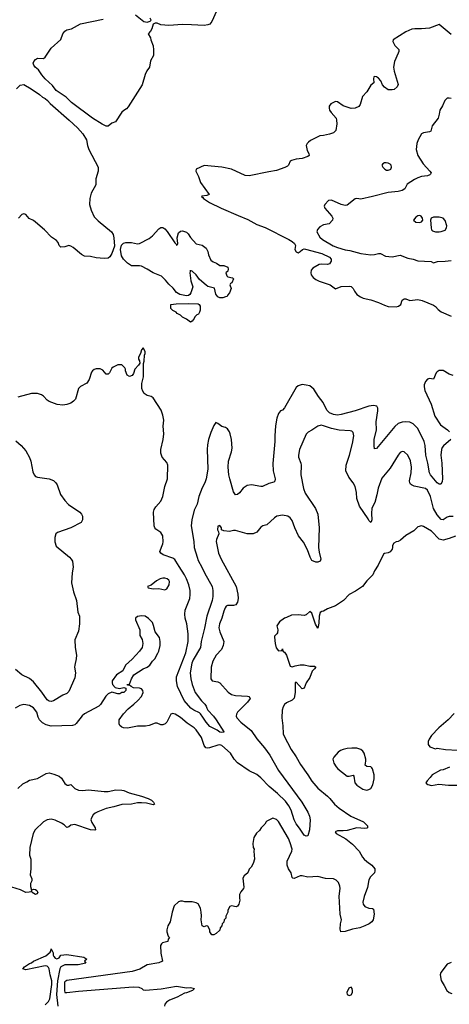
# Model space of a CAD drawing. Header units: inches. Extents: x 1678809 to 1859548, y 384609 to 522868.
# Tile 283 of 386: x 1791029 to 1795412, y 403069 to 413114. Entities that reach past the tile are written whole.
import ezdxf

# ---------------------------------------------------------------- set-up
doc = ezdxf.new("R2010")
doc.units = ezdxf.units.IN
doc.header["$MEASUREMENT"] = 0
doc.layers.add('B7490', color=7, linetype='Continuous')
doc.layers.add('B7491', color=7, linetype='Continuous')

msp = doc.modelspace()

# ---------------------------------------------------------------- linework, layer by layer
at = {"layer": 'B7490', "color": 5}
for points, elevation in [([(1795428, 408830), (1795352, 408768), (1795340, 408750), (1795334, 408730), (1795327, 408670), (1795337, 408590), (1795344, 408430), (1795339, 408401), (1795330, 408379), (1795323, 408377), (1795310, 408376), (1795290, 408388), (1795220, 408470), (1795209, 408490), (1795193, 408590), (1795173, 408670), (1795165, 408770), (1795156, 408810), (1795136, 408856), (1795086, 408946), (1795042, 408990), (1795010, 409007), (1794970, 409012), (1794930, 409009), (1794890, 408994), (1794857, 408963), (1794670, 408739), (1794650, 408735), (1794645, 408765), (1794646, 408830), (1794670, 408930), (1794667, 409010), (1794683, 409123), (1794682, 409150), (1794672, 409170), (1794637, 409177), (1794592, 409172), (1794450, 409124), (1794310, 409085), (1794270, 409079), (1794230, 409085), (1794190, 409104), (1794163, 409130), (1794126, 409210), (1794078, 409270), (1794030, 409346), (1793990, 409377), (1793953, 409387), (1793910, 409392), (1793870, 409378), (1793850, 409361), (1793730, 409155), (1793710, 409132), (1793690, 409122), (1793670, 409098), (1793652, 409050), (1793638, 408970), (1793632, 408870), (1793633, 408810), (1793613, 408587), (1793616, 408510), (1793634, 408430), (1793633, 408407), (1793623, 408397), (1793570, 408381), (1793507, 408353), (1793489, 408351), (1793393, 408367), (1793350, 408361), (1793310, 408336), (1793270, 408287), (1793250, 408269), (1793230, 408266), (1793210, 408297), (1793174, 408430), (1793164, 408470), (1793155, 408550), (1793159, 408610), (1793190, 408704), (1793196, 408744), (1793190, 408830), (1793177, 408890), (1793170, 408911), (1793150, 408939), (1793130, 408953), (1793090, 408965), (1793050, 408996), (1793030, 409003), (1793010, 408973), (1792978, 408902), (1792955, 408830), (1792944, 408776), (1792941, 408730), (1792948, 408530), (1792931, 408429), (1792919, 408390), (1792890, 408337), (1792855, 408250), (1792841, 408170), (1792810, 408110), (1792786, 408010), (1792779, 407950), (1792805, 407790), (1792809, 407730), (1792838, 407630), (1792850, 407597), (1792888, 407530), (1792913, 407470), (1792991, 407330), (1793000, 407290), (1793001, 407230), (1792993, 407190), (1792938, 407030), (1792914, 406906), (1792879, 406770), (1792874, 406710), (1792798, 406582), (1792786, 406550), (1792769, 406450), (1792776, 406390), (1792789, 406330), (1792818, 406250), (1792884, 406164), (1792919, 406130), (1792933, 406110), (1792937, 406090), (1792948, 406070), (1793005, 406010), (1793035, 405970), (1793111, 405849), (1793110, 405846), (1793090, 405841), (1793070, 405847), (1793045, 405865), (1792970, 405904), (1792930, 405946), (1792899, 405999), (1792873, 406033), (1792863, 406043), (1792805, 406070), (1792776, 406090), (1792708, 406168), (1792638, 406310), (1792627, 406370), (1792630, 406410), (1792725, 406655), (1792746, 406770), (1792747, 406850), (1792735, 406950), (1792718, 407010), (1792712, 407050), (1792716, 407090), (1792763, 407210), (1792768, 407250), (1792767, 407290), (1792754, 407350), (1792732, 407410), (1792711, 407451), (1792655, 407535), (1792623, 407590), (1792610, 407606), (1792590, 407620), (1792494, 407654), (1792468, 407670), (1792460, 407690), (1792490, 407768), (1792493, 407787), (1792488, 407850), (1792470, 407882), (1792418, 407918), (1792407, 407930), (1792400, 407950), (1792393, 408090), (1792402, 408118), (1792417, 408143), (1792470, 408201), (1792490, 408248), (1792508, 408350), (1792538, 408430), (1792540, 408570), (1792530, 408598), (1792484, 408650), (1792468, 408690), (1792469, 408730), (1792492, 408830), (1792498, 408890), (1792494, 408966), (1792499, 409030), (1792490, 409079), (1792471, 409130), (1792390, 409256), (1792370, 409271), (1792330, 409280), (1792300, 409300), (1792284, 409324), (1792276, 409350), (1792276, 409404), (1792291, 409471), (1792293, 409607), (1792299, 409630), (1792302, 409690), (1792308, 409710), (1792308, 409730), (1792290, 409766), (1792270, 409746), (1792262, 409710), (1792242, 409670), (1792242, 409650), (1792252, 409632), (1792254, 409610), (1792242, 409590), (1792202, 409550), (1792190, 409506), (1792175, 409485), (1792150, 409475), (1792126, 409486), (1792109, 409530), (1792109, 409550), (1792103, 409563), (1792070, 409594), (1792030, 409593), (1791982, 409570), (1791970, 409558), (1791945, 409510), (1791930, 409499), (1791910, 409499), (1791877, 409537), (1791850, 409552), (1791810, 409552), (1791790, 409544), (1791770, 409533), (1791761, 409519), (1791736, 409444), (1791713, 409407), (1791648, 409372), (1791630, 409350), (1791597, 409243), (1791578, 409222), (1791550, 409203), (1791510, 409188), (1791470, 409182), (1791410, 409188), (1791330, 409219), (1791310, 409233), (1791270, 409274), (1791250, 409287), (1791210, 409299), (1791150, 409302), (1791010, 409262)], 320), ([(1795450, 409485), (1795410, 409499), (1795350, 409535), (1795310, 409534), (1795290, 409523), (1795278, 409510), (1795252, 409448), (1795210, 409455), (1795190, 409447), (1795170, 409423), (1795156, 409390), (1795155, 409370), (1795164, 409330), (1795228, 409190), (1795265, 409070), (1795321, 408981), (1795393, 408930), (1795413, 408910)], 320), ([(1795450, 408046), (1795410, 408047), (1795390, 408039), (1795350, 408011), (1795330, 408015), (1795290, 408062), (1795250, 408128), (1795221, 408250), (1795190, 408314), (1795170, 408331), (1795055, 408355), (1795027, 408367), (1795017, 408377), (1795009, 408390), (1795007, 408410), (1795024, 408490), (1795027, 408550), (1795015, 408615), (1794990, 408670), (1794950, 408705), (1794930, 408707), (1794910, 408697), (1794890, 408672), (1794810, 408540), (1794725, 408435), (1794685, 408335), (1794673, 408267), (1794653, 408190), (1794623, 408130), (1794617, 408077), (1794622, 408010), (1794616, 407990), (1794610, 407985), (1794590, 408005), (1794583, 408023), (1794495, 408150), (1794469, 408229), (1794464, 408290), (1794450, 408350), (1794430, 408388), (1794387, 408447), (1794357, 408510), (1794359, 408570), (1794395, 408670), (1794426, 408790), (1794437, 408870), (1794430, 408904), (1794416, 408916), (1794401, 408921), (1794290, 408925), (1794210, 408943), (1794130, 408972), (1794104, 408976), (1794072, 408968), (1794010, 408926), (1793973, 408907), (1793950, 408884), (1793885, 408730), (1793874, 408670), (1793874, 408650), (1793897, 408590), (1793900, 408570), (1793896, 408470), (1793923, 408330), (1793943, 408283), (1794046, 408126), (1794072, 408070), (1794085, 407930), (1794079, 407730), (1794083, 407683), (1794100, 407610), (1794095, 407590), (1794070, 407581), (1794050, 407581), (1794010, 407597), (1793991, 407631), (1793965, 407705), (1793923, 407783), (1793873, 407850), (1793836, 407930), (1793810, 408005), (1793790, 408033), (1793765, 408050), (1793710, 408059), (1793652, 408048), (1793628, 408032), (1793550, 407962), (1793510, 407950), (1793490, 407937), (1793450, 407885), (1793410, 407868), (1793350, 407870), (1793230, 407903), (1793210, 407904), (1793170, 407893), (1793110, 407899), (1793089, 407909), (1793089, 407930), (1793070, 407955), (1793052, 407948), (1793047, 407910), (1793058, 407890), (1793059, 407870), (1793038, 407810), (1793035, 407790), (1793057, 407670), (1793083, 407610), (1793238, 407330), (1793254, 407254), (1793257, 407210), (1793252, 407170), (1793234, 407146), (1793210, 407138), (1793150, 407136), (1793136, 407130), (1793125, 407115), (1793110, 407081), (1793090, 407010), (1793066, 406950), (1793061, 406910), (1793070, 406870), (1793110, 406770), (1793106, 406730), (1793089, 406690), (1793034, 406630), (1792998, 406570), (1792984, 406510), (1792980, 406390), (1792991, 406370), (1793050, 406358), (1793070, 406347), (1793155, 406255), (1793190, 406231), (1793230, 406221), (1793353, 406213), (1793368, 406208), (1793377, 406197), (1793379, 406190), (1793352, 406150), (1793251, 406049), (1793241, 406030), (1793237, 406010), (1793244, 405990), (1793286, 405946), (1793390, 405861), (1793450, 405776), (1793527, 405687), (1793580, 405610), (1793670, 405454), (1793907, 405130), (1793970, 405030), (1793986, 404990), (1793992, 404952), (1793985, 404850), (1793970, 404789), (1793950, 404783), (1793930, 404796), (1793885, 404865), (1793848, 404910), (1793828, 404950), (1793798, 405050), (1793774, 405094), (1793740, 405140), (1793660, 405220), (1793573, 405290), (1793490, 405380), (1793450, 405413), (1793370, 405451), (1793252, 405532), (1793216, 405570), (1793181, 405630), (1793090, 405709), (1793070, 405715), (1793050, 405714), (1792964, 405684), (1792950, 405681), (1792927, 405687), (1792910, 405710), (1792884, 405790), (1792830, 405870), (1792808, 405890), (1792738, 405938), (1792670, 405995), (1792616, 406030), (1792590, 406037), (1792570, 406029), (1792530, 405948), (1792512, 405930), (1792490, 405921), (1792470, 405921), (1792430, 405938), (1792410, 405937), (1792350, 405914), (1792314, 405906), (1792230, 405906), (1792127, 405887), (1792089, 405889), (1792070, 405897), (1792052, 405912), (1792044, 405930), (1792045, 405970), (1792087, 406033), (1792136, 406084), (1792193, 406130), (1792235, 406170), (1792270, 406210), (1792290, 406250), (1792286, 406270), (1792270, 406286), (1792250, 406293), (1792190, 406299), (1792166, 406310), (1792150, 406326), (1792130, 406326), (1792126, 406330), (1792150, 406334), (1792169, 406391), (1792194, 406430), (1792290, 406493), (1792330, 406510), (1792356, 406530), (1792383, 406570), (1792407, 406593), (1792437, 406650), (1792447, 406673), (1792461, 406730), (1792463, 406770), (1792455, 406810), (1792412, 406870), (1792395, 406935), (1792383, 406963), (1792344, 407004), (1792310, 407029), (1792272, 407032), (1792230, 407025), (1792211, 407010), (1792211, 406990), (1792256, 406890), (1792256, 406830), (1792277, 406790), (1792284, 406750), (1792278, 406710), (1792250, 406670), (1792178, 406590), (1792108, 406530), (1792081, 406470), (1792015, 406430), (1791973, 406370), (1791971, 406350), (1791975, 406330), (1792002, 406302), (1792048, 406292), (1792090, 406302), (1792113, 406293), (1792112, 406270), (1792092, 406250), (1792070, 406249), (1792050, 406238), (1792030, 406235), (1791970, 406254), (1791930, 406235), (1791906, 406214), (1791853, 406127), (1791837, 406110), (1791690, 406034), (1791667, 406013), (1791605, 405935), (1791590, 405921), (1791567, 405913), (1791350, 405908), (1791299, 405919), (1791262, 405942), (1791231, 405970), (1791218, 405998), (1791203, 406050), (1791170, 406095), (1791130, 406116), (1791070, 406129), (1791030, 406118), (1790981, 406090)], 340), ([(1790990, 408817), (1791045, 408770), (1791090, 408715), (1791129, 408649), (1791144, 408610), (1791162, 408502), (1791175, 408470), (1791190, 408455), (1791210, 408446), (1791331, 408431), (1791374, 408414), (1791398, 408390), (1791410, 408370), (1791446, 408270), (1791490, 408208), (1791528, 408168), (1791642, 408090), (1791660, 408070), (1791669, 408050), (1791670, 408010), (1791655, 407985), (1791551, 407930), (1791416, 407884), (1791399, 407870), (1791386, 407830), (1791387, 407787), (1791402, 407742), (1791536, 407630), (1791555, 407610), (1791566, 407590), (1791574, 407530), (1791563, 407470), (1791556, 407370), (1791577, 407277), (1791607, 407190), (1791623, 407070), (1791638, 407030), (1791640, 406950), (1791630, 406877), (1791592, 406788), (1791595, 406710), (1791610, 406630), (1791606, 406594), (1791590, 406530), (1791589, 406510), (1791598, 406450), (1791590, 406399), (1791530, 406259), (1791510, 406239), (1791470, 406224), (1791375, 406165), (1791350, 406157), (1791330, 406160), (1791310, 406176), (1791255, 406255), (1791170, 406360), (1791130, 406392), (1791050, 406430), (1790985, 406485)], 320), ([(1795476, 407844), (1795410, 407820), (1795350, 407805), (1795310, 407815), (1795230, 407896), (1795150, 407945), (1795130, 407949), (1795090, 407941), (1795050, 407899), (1794970, 407853), (1794915, 407805), (1794890, 407790), (1794870, 407786), (1794846, 407774), (1794834, 407750), (1794834, 407730), (1794828, 407712), (1794810, 407684), (1794790, 407674), (1794751, 407669), (1794740, 407660), (1794686, 407550), (1794648, 407492), (1794631, 407450), (1794570, 407390), (1794527, 407330), (1794456, 407284), (1794390, 407249), (1794331, 407190), (1794250, 407133), (1794170, 407102), (1794130, 407080), (1794110, 407078), (1794093, 407067), (1794083, 407030), (1794082, 406958), (1794070, 406907), (1794047, 406947), (1794010, 407061), (1793990, 407078), (1793950, 407041), (1793930, 407035), (1793870, 407043), (1793801, 407039), (1793750, 407014), (1793730, 407009), (1793678, 406970), (1793652, 406930), (1793662, 406890), (1793660, 406860), (1793653, 406847), (1793630, 406826), (1793627, 406813), (1793636, 406750), (1793647, 406707), (1793670, 406674), (1793702, 406678), (1793710, 406694), (1793714, 406670), (1793730, 406662), (1793750, 406631), (1793790, 406518), (1793810, 406511), (1793839, 406521), (1793889, 406531), (1793930, 406531), (1793990, 406518), (1794037, 406517), (1794052, 406510), (1794038, 406490), (1794013, 406467), (1793990, 406404), (1793953, 406350), (1793930, 406294), (1793910, 406289), (1793850, 406354), (1793841, 406350), (1793838, 406250), (1793828, 406192), (1793810, 406173), (1793750, 406145), (1793731, 406129), (1793717, 406103), (1793708, 406070), (1793702, 405990), (1793714, 405910), (1793718, 405830), (1793724, 405810), (1793800, 405670), (1793850, 405595), (1793894, 405514), (1793970, 405410), (1794010, 405344), (1794070, 405273), (1794170, 405192), (1794193, 405170), (1794242, 405110), (1794290, 405070), (1794409, 404989), (1794536, 404930), (1794578, 404890), (1794578, 404870), (1794570, 404865), (1794550, 404863), (1794470, 404869), (1794370, 404843), (1794330, 404838), (1794270, 404838), (1794246, 404830), (1794259, 404810), (1794358, 404758), (1794424, 404704), (1794491, 404631), (1794528, 404570), (1794545, 404550), (1794570, 404525), (1794620, 404490), (1794652, 404450), (1794654, 404430), (1794648, 404410), (1794609, 404370), (1794590, 404339), (1794578, 404262), (1794542, 404170), (1794529, 404110), (1794532, 404090), (1794550, 404068), (1794590, 404050), (1794627, 404047), (1794638, 404038), (1794646, 403990), (1794636, 403930), (1794623, 403910), (1794595, 403890), (1794550, 403868), (1794499, 403850), (1794424, 403836), (1794350, 403812), (1794306, 403810), (1794297, 403837), (1794301, 403890), (1794311, 403930), (1794299, 403990), (1794287, 404173), (1794298, 404250), (1794294, 404274), (1794281, 404310), (1794257, 404337), (1794230, 404350), (1794150, 404353), (1794070, 404374), (1793970, 404365), (1793910, 404378), (1793890, 404378), (1793830, 404354), (1793816, 404356), (1793810, 404362), (1793800, 404410), (1793772, 404452), (1793757, 404490), (1793759, 404530), (1793804, 404630), (1793808, 404650), (1793790, 404717), (1793770, 404761), (1793670, 404935), (1793650, 404955), (1793610, 404968), (1793550, 404938), (1793542, 404930), (1793530, 404908), (1793492, 404870), (1793477, 404843), (1793446, 404814), (1793418, 404770), (1793407, 404710), (1793412, 404670), (1793422, 404650), (1793418, 404630), (1793425, 404550), (1793410, 404506), (1793390, 404468), (1793371, 404449), (1793358, 404410), (1793320, 404380), (1793304, 404356), (1793315, 404265), (1793311, 404250), (1793284, 404216), (1793271, 404190), (1793271, 404151), (1793276, 404130), (1793265, 404090), (1793251, 404069), (1793237, 404063), (1793190, 404074), (1793172, 404068), (1793152, 404030), (1793152, 404010), (1793133, 403967), (1793132, 403948), (1793114, 403930), (1793112, 403908), (1793094, 403890), (1793092, 403868), (1793074, 403850), (1793070, 403826), (1793034, 403790), (1793010, 403778), (1792990, 403778), (1792970, 403808), (1792969, 403830), (1792950, 403866), (1792930, 403868), (1792910, 403858), (1792889, 403869), (1792881, 403930), (1792885, 403970), (1792881, 404010), (1792873, 404050), (1792850, 404094), (1792830, 404105), (1792790, 404114), (1792715, 404115), (1792690, 404122), (1792670, 404122), (1792650, 404115), (1792606, 404074), (1792583, 404010), (1792563, 403910), (1792540, 403870), (1792530, 403830), (1792530, 403810), (1792545, 403765), (1792556, 403750), (1792545, 403735), (1792539, 403710), (1792485, 403695), (1792474, 403686), (1792464, 403670), (1792470, 403590), (1792487, 403510), (1792449, 403491), (1792331, 403470), (1792253, 403427), (1792175, 403405), (1791510, 403311), (1791490, 403299), (1791486, 403290), (1791485, 403210), (1791490, 403188), (1791510, 403188), (1791630, 403204), (1792188, 403248), (1792244, 403244), (1792275, 403230), (1792290, 403215), (1792313, 403213), (1792472, 403228), (1792630, 403253), (1792730, 403237), (1792770, 403239), (1792814, 403230), (1792792, 403210), (1792730, 403185), (1792710, 403181), (1792637, 403143), (1792558, 403110), (1792526, 403090), (1792511, 403070), (1792505, 403050)], 360), ([(1795463, 406037), (1795402, 405970), (1795304, 405890), (1795231, 405810), (1795207, 405773), (1795197, 405750), (1795198, 405718), (1795214, 405694), (1795270, 405676), (1795290, 405681), (1795373, 405667), (1795500, 405660)], 380), ([(1791010, 405272), (1791061, 405319), (1791100, 405340), (1791130, 405355), (1791210, 405373), (1791298, 405422), (1791330, 405429), (1791377, 405417), (1791430, 405396), (1791455, 405375), (1791490, 405321), (1791503, 405310), (1791510, 405305), (1791530, 405305), (1791550, 405311), (1791592, 405272), (1791630, 405255), (1791670, 405249), (1791730, 405258), (1791890, 405239), (1791930, 405241), (1792010, 405258), (1792070, 405254), (1792091, 405250), (1792147, 405227), (1792273, 405193), (1792341, 405170), (1792373, 405150), (1792394, 405130), (1792405, 405110), (1792390, 405103), (1792321, 405121), (1792270, 405126), (1792230, 405124), (1792170, 405111), (1792070, 405107), (1791990, 405082), (1791910, 405067), (1791826, 405034), (1791800, 405020), (1791778, 405002), (1791760, 404970), (1791756, 404950), (1791764, 404924), (1791799, 404870), (1791802, 404850), (1791794, 404846), (1791750, 404850), (1791590, 404904), (1791550, 404897), (1791530, 404878), (1791510, 404872), (1791481, 404901), (1791456, 404916), (1791390, 404948), (1791350, 404957), (1791310, 404952), (1791270, 404932), (1791187, 404850), (1791167, 404810), (1791131, 404670), (1791128, 404590), (1791141, 404550), (1791144, 404510), (1791143, 404450), (1791135, 404390), (1791151, 404350), (1791151, 404329), (1791140, 404300), (1791138, 404270), (1791150, 404234), (1791170, 404242), (1791190, 404239), (1791205, 404230), (1791213, 404210), (1791203, 404197), (1791189, 404190), (1791155, 404210), (1791150, 404226), (1791142, 404218), (1791127, 404213), (1791090, 404209), (1791036, 404236), (1790950, 404264)], 340), ([(1795413, 405487), (1795350, 405461), (1795323, 405457), (1795238, 405410), (1795218, 405382), (1795185, 405350), (1795172, 405330), (1795180, 405320), (1795194, 405310), (1795230, 405301), (1795305, 405315), (1795404, 405304), (1795490, 405304)], 380), ([(1791290, 403063), (1791323, 403097), (1791336, 403124), (1791358, 403270), (1791356, 403310), (1791338, 403370), (1791330, 403430), (1791323, 403443), (1791310, 403459), (1791290, 403461), (1791090, 403422), (1791062, 403430), (1791077, 403450), (1791130, 403484), (1791149, 403491), (1791169, 403510), (1791296, 403564), (1791340, 403600), (1791346, 403610), (1791350, 403634), (1791370, 403594), (1791371, 403570), (1791377, 403557), (1791390, 403538), (1791407, 403533), (1791430, 403542), (1791450, 403570), (1791510, 403578), (1791683, 403550), (1791715, 403530), (1791691, 403510), (1791705, 403490), (1791627, 403473), (1791490, 403471), (1791450, 403450), (1791438, 403430), (1791413, 403307), (1791405, 403170), (1791418, 403050)], 340), ([(1795430, 403494), (1795390, 403478), (1795327, 403393), (1795319, 403370), (1795330, 403312), (1795361, 403261), (1795386, 403210), (1795412, 403190), (1795438, 403178)], 380)]:
    msp.add_lwpolyline(points, dxfattribs=dict(at, elevation=elevation))
for points, elevation in [([(1792490, 407418), (1792461, 407410), (1792426, 407390), (1792370, 407346), (1792334, 407330), (1792338, 407318), (1792390, 407307), (1792450, 407311), (1792510, 407299), (1792530, 407308), (1792555, 407350), (1792556, 407384), (1792550, 407396), (1792533, 407410), (1792510, 407417)], 340), ([(1794417, 405683), (1794370, 405680), (1794330, 405669), (1794302, 405658), (1794279, 405641), (1794235, 405590), (1794223, 405570), (1794233, 405530), (1794257, 405490), (1794275, 405470), (1794370, 405396), (1794390, 405395), (1794430, 405405), (1794438, 405398), (1794447, 405330), (1794470, 405305), (1794530, 405265), (1794570, 405254), (1794590, 405259), (1794610, 405271), (1794633, 405307), (1794647, 405370), (1794646, 405410), (1794629, 405470), (1794620, 405480), (1794610, 405490), (1794570, 405495), (1794553, 405510), (1794561, 405550), (1794560, 405570), (1794543, 405630), (1794531, 405650), (1794510, 405668), (1794470, 405683)], 380), ([(1794410, 403244), (1794388, 403232), (1794368, 403190), (1794371, 403170), (1794390, 403160), (1794410, 403165), (1794424, 403190), (1794425, 403205), (1794421, 403230)], 380)]:
    msp.add_lwpolyline(points, close=True, dxfattribs=dict(at, elevation=elevation))
at = {"layer": 'B7491', "color": 5}
for points, elevation in [([(1793038, 413202), (1792990, 413094), (1792970, 413070), (1792950, 413061), (1792910, 413055), (1792783, 413063), (1792690, 413064), (1792550, 413055), (1792470, 413061), (1792430, 413077), (1792410, 413080), (1792392, 413068), (1792378, 413022), (1792364, 412996), (1792341, 412970), (1792365, 412930), (1792367, 412910), (1792389, 412849), (1792394, 412806), (1792393, 412750), (1792365, 412695), (1792353, 412630), (1792327, 412593), (1792310, 412556), (1792278, 412450), (1792136, 412224), (1792117, 412203), (1792090, 412189), (1792071, 412170), (1792007, 412073), (1791970, 412059), (1791930, 412027), (1791910, 412028), (1791870, 412048), (1791770, 412110), (1791559, 412270), (1791503, 412323), (1791401, 412390), (1791363, 412443), (1791290, 412510), (1791255, 412550), (1791221, 412601), (1791188, 412630), (1791174, 412650), (1791167, 412670), (1791174, 412686), (1791190, 412707), (1791210, 412720), (1791270, 412718), (1791290, 412731), (1791350, 412823), (1791447, 412913), (1791470, 412970), (1791490, 412997), (1791511, 413009), (1791558, 413022), (1791650, 413071), (1791881, 413119)], 280), ([(1792210, 413162), (1792294, 413094), (1792329, 413089), (1792361, 413099), (1792369, 413110), (1792361, 413130)], 280), ([(1795430, 412963), (1795310, 413065), (1795210, 413027), (1795130, 413020), (1795062, 413022), (1795030, 413016), (1794970, 412990), (1794841, 412910), (1794836, 412890), (1794845, 412870), (1794858, 412850), (1794898, 412810), (1794898, 412790), (1794892, 412772), (1794854, 412686), (1794844, 412630), (1794849, 412589), (1794890, 412454), (1794881, 412430), (1794850, 412403), (1794830, 412397), (1794790, 412399), (1794750, 412425), (1794732, 412450), (1794713, 412490), (1794690, 412518), (1794670, 412531), (1794650, 412535), (1794643, 412530), (1794638, 412510), (1794643, 412470), (1794610, 412446), (1794570, 412379), (1794527, 412330), (1794504, 412250), (1794490, 412229), (1794450, 412210), (1794410, 412207), (1794330, 412234), (1794270, 412276), (1794250, 412279), (1794205, 412255), (1794188, 412232), (1794185, 412210), (1794191, 412190), (1794206, 412166), (1794257, 412110), (1794262, 412090), (1794263, 412050), (1794255, 411985), (1794230, 411961), (1794190, 411947), (1794130, 411932), (1794090, 411928), (1794063, 411917), (1793997, 411883), (1793975, 411865), (1793961, 411850), (1793951, 411830), (1793961, 411781), (1793978, 411750), (1793982, 411730), (1793970, 411718), (1793910, 411699), (1793850, 411692), (1793802, 411678), (1793790, 411669), (1793771, 411630), (1793760, 411620), (1793734, 411606), (1793650, 411575), (1793570, 411563), (1793370, 411520), (1793330, 411525), (1793190, 411589), (1793091, 411611), (1792910, 411628), (1792831, 411590), (1792825, 411570), (1792854, 411514), (1792872, 411452), (1792961, 411330), (1792938, 411322), (1792886, 411314), (1792883, 411310), (1792899, 411299), (1792905, 411290), (1792966, 411250), (1793084, 411190), (1793258, 411118), (1793355, 411075), (1793450, 411026), (1793533, 410993), (1793775, 410870), (1793809, 410850), (1793833, 410830), (1793842, 410810), (1793835, 410770), (1793850, 410744), (1793870, 410737), (1793892, 410748), (1793915, 410770), (1793930, 410776), (1793946, 410774), (1794110, 410729), (1794190, 410690), (1794207, 410670), (1794207, 410650), (1794190, 410624), (1794170, 410618), (1794110, 410621), (1794085, 410615), (1794021, 410579), (1794002, 410558), (1793998, 410530), (1794002, 410510), (1794024, 410484), (1794050, 410462), (1794085, 410445), (1794197, 410410), (1794250, 410368), (1794310, 410392), (1794396, 410396), (1794410, 410391), (1794430, 410371), (1794444, 410344), (1794470, 410310), (1794507, 410287), (1794534, 410274), (1794610, 410256), (1794690, 410228), (1794750, 410200), (1794790, 410188), (1794870, 410185), (1794895, 410190), (1794916, 410210), (1794930, 410251), (1794950, 410265), (1794970, 410266), (1795010, 410250), (1795090, 410258), (1795135, 410250), (1795250, 410200), (1795270, 410189), (1795298, 410158), (1795330, 410133), (1795430, 410090)], 320), ([(1790995, 412410), (1791035, 412445), (1791070, 412453), (1791147, 412410), (1791230, 412351), (1791262, 412322), (1791290, 412310), (1791313, 412290), (1791338, 412258), (1791534, 412090), (1791618, 412010), (1791673, 411950), (1791710, 411890), (1791721, 411830), (1791735, 411790), (1791829, 411610), (1791829, 411570), (1791807, 411490), (1791807, 411430), (1791757, 411343), (1791743, 411290), (1791741, 411230), (1791757, 411170), (1791790, 411102), (1791830, 411062), (1791965, 410950), (1791982, 410922), (1791989, 410890), (1791997, 410803), (1791970, 410730), (1791950, 410693), (1791930, 410682), (1791890, 410678), (1791810, 410683), (1791750, 410699), (1791690, 410703), (1791658, 410718), (1791573, 410790), (1791550, 410804), (1791530, 410809), (1791490, 410795), (1791450, 410793), (1791430, 410809), (1791421, 410841), (1791403, 410863), (1791354, 410894), (1791281, 410970), (1791189, 411050), (1791170, 411066), (1791127, 411087), (1791090, 411126), (1791070, 411134), (1791050, 411127), (1791016, 411090)], 280), ([(1795430, 412309), (1795410, 412315), (1795390, 412313), (1795367, 412290), (1795344, 412236), (1795316, 412190), (1795310, 412150), (1795297, 412110), (1795237, 412030), (1795223, 411977), (1795210, 411970), (1795150, 411960), (1795130, 411950), (1795093, 411890), (1795080, 411850), (1795075, 411790), (1795090, 411730), (1795144, 411644), (1795214, 411570), (1795226, 411550), (1795221, 411539), (1795212, 411530), (1795190, 411521), (1795130, 411513), (1795090, 411501), (1795056, 411484), (1794983, 411437), (1794959, 411390), (1794930, 411370), (1794890, 411360), (1794789, 411351), (1794630, 411309), (1794510, 411284), (1794470, 411289), (1794450, 411287), (1794370, 411221), (1794350, 411218), (1794310, 411228), (1794210, 411273), (1794181, 411270), (1794143, 411230), (1794135, 411210), (1794143, 411190), (1794215, 411110), (1794225, 411090), (1794222, 411070), (1794185, 411030), (1794130, 411020), (1794090, 411002), (1794066, 410974), (1794062, 410950), (1794090, 410897), (1794118, 410870), (1794228, 410808), (1794270, 410790), (1794350, 410765), (1794398, 410758), (1794510, 410727), (1794610, 410716), (1794650, 410718), (1794690, 410730), (1794710, 410730), (1794762, 410702), (1794830, 410694), (1794910, 410710), (1794990, 410682), (1795045, 410670), (1795090, 410654), (1795227, 410647), (1795250, 410635), (1795292, 410648), (1795370, 410649), (1795430, 410657)], 340)]:
    msp.add_lwpolyline(points, dxfattribs=dict(at, elevation=elevation))
for points, elevation in [([(1794750, 411652), (1794735, 411645), (1794725, 411630), (1794735, 411610), (1794755, 411590), (1794770, 411580), (1794790, 411578), (1794810, 411584), (1794816, 411590), (1794821, 411610), (1794818, 411630), (1794810, 411641), (1794790, 411649), (1794768, 411652)], 340), ([(1795110, 411117), (1795090, 411112), (1795070, 411099), (1795047, 411070), (1795069, 411049), (1795110, 411045), (1795129, 411051), (1795141, 411070), (1795139, 411090), (1795124, 411110)], 360), ([(1795270, 411099), (1795250, 411099), (1795226, 411090), (1795221, 411070), (1795227, 410990), (1795231, 410970), (1795241, 410961), (1795271, 410951), (1795310, 410950), (1795330, 410953), (1795370, 410968), (1795384, 410990), (1795386, 411010), (1795370, 411064), (1795350, 411089), (1795310, 411098)], 360), ([(1792630, 410811), (1792639, 410821), (1792641, 410830), (1792634, 410890), (1792650, 410941), (1792670, 410956), (1792690, 410959), (1792730, 410945), (1792747, 410930), (1792773, 410893), (1792830, 410828), (1792890, 410813), (1792930, 410784), (1792948, 410750), (1792956, 410716), (1792979, 410659), (1793003, 410643), (1793036, 410630), (1793070, 410605), (1793110, 410607), (1793151, 410590), (1793156, 410570), (1793151, 410550), (1793132, 410530), (1793142, 410502), (1793151, 410491), (1793200, 410480), (1793211, 410470), (1793192, 410428), (1793178, 410422), (1793174, 410410), (1793185, 410370), (1793170, 410326), (1793152, 410308), (1793145, 410290), (1793130, 410285), (1793103, 410277), (1793070, 410278), (1793050, 410286), (1793030, 410315), (1793015, 410375), (1792950, 410392), (1792930, 410404), (1792865, 410465), (1792831, 410511), (1792790, 410549), (1792773, 410553), (1792770, 410558), (1792764, 410530), (1792776, 410450), (1792794, 410390), (1792774, 410326), (1792765, 410310), (1792750, 410301), (1792730, 410298), (1792664, 410310), (1792628, 410330), (1792595, 410375), (1792550, 410415), (1792517, 410457), (1792476, 410496), (1792390, 410533), (1792329, 410570), (1792270, 410599), (1792250, 410603), (1792170, 410604), (1792128, 410630), (1792088, 410670), (1792066, 410706), (1792057, 410770), (1792066, 410814), (1792087, 410833), (1792110, 410840), (1792170, 410841), (1792230, 410829), (1792250, 410832), (1792350, 410881), (1792385, 410910), (1792450, 410979), (1792470, 410993), (1792490, 410994), (1792510, 410980), (1792532, 410952), (1792610, 410837), (1792625, 410825)], 280), ([(1792770, 410029), (1792730, 410058), (1792690, 410078), (1792670, 410098), (1792636, 410116), (1792626, 410130), (1792590, 410146), (1792570, 410166), (1792570, 410210), (1792624, 410216), (1792750, 410218), (1792850, 410215), (1792859, 410210), (1792871, 410190), (1792871, 410150), (1792865, 410130), (1792852, 410110), (1792837, 410103), (1792817, 410083), (1792810, 410065), (1792790, 410039)], 280)]:
    msp.add_lwpolyline(points, close=True, dxfattribs=dict(at, elevation=elevation))

doc.saveas('drawing.dxf')
